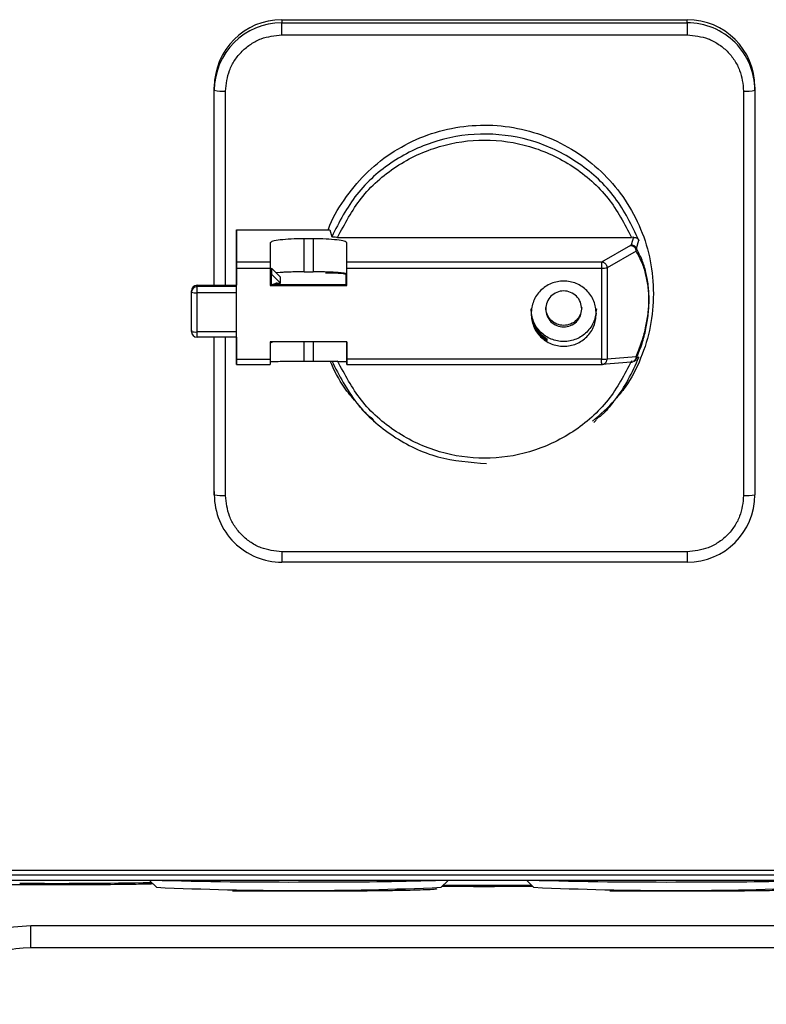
# Model space of a CAD drawing. Header units: inches. Extents: x 170 to 312, y 215 to 248.
# Tile 335 of 656: x 225.6865 to 225.7735, y 222.2232 to 222.3379. Entities that reach past the tile are written whole.
import ezdxf

# ---------------------------------------------------------------- set-up
doc = ezdxf.new("R2010")
doc.units = ezdxf.units.IN
doc.header["$LTSCALE"] = 0.25
doc.header["$MEASUREMENT"] = 0
doc.layers.add('MOTOR LH', color=7, linetype='Continuous')

msp = doc.modelspace()

# ---------------------------------------------------------------- linework, layer by layer
at = {"layer": 'MOTOR LH'}
for p, q in [((225.717063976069, 222.3379238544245), (225.7643080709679, 222.3379239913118)), ((225.717063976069, 222.3379238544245), (225.7170641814, 222.3375583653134)), ((225.7643082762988, 222.337558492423), (225.7643080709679, 222.3379239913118)), ((225.7170641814, 222.3375583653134), (225.7643082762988, 222.337558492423)), ((225.7170642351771, 222.3361578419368), (225.7643083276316, 222.3361579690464)), ((225.7091901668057, 222.3297034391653), (225.7091899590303, 222.3300689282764)), ((225.7091899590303, 222.3069751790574), (225.7091899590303, 222.3300689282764)), ((225.7721820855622, 222.3300691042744), (225.7721822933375, 222.3297036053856)), ((225.7721822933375, 222.3297036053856), (225.7721822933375, 222.2825741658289)), ((225.7105025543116, 222.3069751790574), (225.7105025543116, 222.3296120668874)), ((225.7708700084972, 222.3296122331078), (225.7708700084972, 222.2824828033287)), ((225.7117750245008, 222.3134422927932), (225.7226378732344, 222.3134423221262)), ((225.71177624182, 222.3096784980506), (225.7117750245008, 222.3134422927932)), ((225.7117750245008, 222.3134422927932), (225.7117750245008, 222.3069751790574)), ((225.7226378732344, 222.3134423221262), (225.7228691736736, 222.3126382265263)), ((225.7235649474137, 222.3125624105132), (225.7578083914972, 222.3125625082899)), ((225.7580365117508, 222.3125667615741), (225.7577733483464, 222.3116869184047)), ((225.7580365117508, 222.3125667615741), (225.7578083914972, 222.3125625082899)), ((225.7157125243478, 222.3119224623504), (225.7157132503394, 222.3096785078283)), ((225.7206992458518, 222.3124024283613), (225.7196493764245, 222.3124024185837)), ((225.7196493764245, 222.3085435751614), (225.7196493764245, 222.3124024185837)), ((225.7206992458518, 222.3124024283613), (225.7206992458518, 222.3085435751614)), ((225.724637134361, 222.3096785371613), (225.7246364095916, 222.3119224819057)), ((225.7246364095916, 222.3082694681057), (225.7246364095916, 222.3119224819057)), ((225.7577022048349, 222.3116188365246), (225.7543199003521, 222.3096786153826)), ((225.7577733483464, 222.3116869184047), (225.7577022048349, 222.3116188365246)), ((225.7583896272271, 222.311255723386), (225.7586703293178, 222.3122166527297)), ((225.7583440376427, 222.310958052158), (225.754961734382, 222.3090178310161)), ((225.7583440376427, 222.310958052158), (225.7583896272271, 222.311255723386)), ((225.7117750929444, 222.3090187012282), (225.7117761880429, 222.307081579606)), ((225.7157132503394, 222.3096785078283), (225.71177624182, 222.3096784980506)), ((225.7543199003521, 222.3096786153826), (225.724637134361, 222.3096785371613)), ((225.754961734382, 222.3090178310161), (225.754961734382, 222.2983980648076)), ((225.7117762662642, 222.3089815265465), (225.7157132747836, 222.3089815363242)), ((225.7117762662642, 222.2983617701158), (225.7117762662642, 222.3089815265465)), ((225.7157132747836, 222.3089815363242), (225.7157132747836, 222.3069445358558)), ((225.7158506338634, 222.3070815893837), (225.7158509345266, 222.3089620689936)), ((225.7158509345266, 222.3079147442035), (225.7158506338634, 222.3084447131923)), ((225.7158509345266, 222.3089620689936), (225.7158513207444, 222.3082767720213)), ((225.7169008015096, 222.3079147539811), (225.7158509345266, 222.3089620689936)), ((225.7169011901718, 222.3072294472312), (225.7158513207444, 222.3082767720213)), ((225.7168655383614, 222.3084632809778), (225.716391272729, 222.3084230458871)), ((225.7169011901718, 222.3072294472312), (225.7169008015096, 222.3079147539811)), ((225.7196493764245, 222.3085435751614), (225.7206992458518, 222.3085435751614)), ((225.7245121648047, 222.3082449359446), (225.7245128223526, 222.3070816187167)), ((225.7246370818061, 222.3070816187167), (225.7246364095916, 222.3082694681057)), ((225.7246371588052, 222.3089815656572), (225.7543199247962, 222.3089816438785)), ((225.7246371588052, 222.3069445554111), (225.7246371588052, 222.3089815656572)), ((225.7543199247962, 222.3089816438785), (225.7543199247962, 222.2983618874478)), ((225.707190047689, 222.3069751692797), (225.7117761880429, 222.3069751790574)), ((225.7071900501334, 222.3069735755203), (225.707190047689, 222.3069751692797)), ((225.7071900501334, 222.3069735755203), (225.7117761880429, 222.306973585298)), ((225.7071901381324, 222.3068182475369), (225.7071900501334, 222.3069735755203)), ((225.7117761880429, 222.3068182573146), (225.7071901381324, 222.3068182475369)), ((225.7157131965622, 222.3070815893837), (225.7246370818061, 222.3070816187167)), ((225.7157132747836, 222.3069445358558), (225.7246371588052, 222.3069445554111)), ((225.7165074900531, 222.3072294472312), (225.7169011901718, 222.3072294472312)), ((225.7165075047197, 222.3072020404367), (225.7165074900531, 222.3072294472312)), ((225.7246371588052, 222.3069445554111), (225.7246370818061, 222.3070816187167)), ((225.7065339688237, 222.3015816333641), (225.7065338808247, 222.306318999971)), ((225.7065339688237, 222.3061636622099), (225.7065338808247, 222.306318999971)), ((225.7117761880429, 222.3061179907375), (225.7071901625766, 222.3061179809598)), ((225.7065338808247, 222.3017369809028), (225.7065339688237, 222.3015816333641)), ((225.7117761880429, 222.3015359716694), (225.7071901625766, 222.301535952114)), ((225.7117761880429, 222.300925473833), (225.7071901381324, 222.300925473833)), ((225.7091901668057, 222.2825739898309), (225.7091901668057, 222.300925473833)), ((225.7105025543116, 222.2824826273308), (225.7105025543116, 222.300925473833)), ((225.7117750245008, 222.300925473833), (225.7117750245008, 222.2982869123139)), ((225.7117761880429, 222.3005358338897), (225.7117759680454, 222.300925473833)), ((225.7246371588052, 222.3003988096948), (225.7157132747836, 222.3003987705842)), ((225.7157132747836, 222.3003987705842), (225.7157132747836, 222.2983617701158)), ((225.7158513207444, 222.3002909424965), (225.7158512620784, 222.3003987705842)), ((225.7158513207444, 222.3003987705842), (225.7158513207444, 222.3002909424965)), ((225.7158513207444, 222.3002909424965), (225.7159594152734, 222.3003987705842)), ((225.7196493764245, 222.2981389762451), (225.7196493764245, 222.3003987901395)), ((225.7206992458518, 222.3003987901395), (225.7206992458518, 222.2981389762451)), ((225.7246364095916, 222.3003988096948), (225.7246364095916, 222.2980707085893)), ((225.7246371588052, 222.2983617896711), (225.7246371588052, 222.3003988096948)), ((225.7479778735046, 222.3007186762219), (225.7477426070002, 222.3007186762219)), ((225.7479779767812, 222.3005359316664), (225.7479778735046, 222.3007186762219)), ((225.7117750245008, 222.2982869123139), (225.71177624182, 222.2977513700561)), ((225.71177624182, 222.2977513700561), (225.7157132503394, 222.2977513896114)), ((225.7117762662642, 222.2983617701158), (225.7157132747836, 222.2983617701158)), ((225.7196493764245, 222.2981389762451), (225.7206992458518, 222.2981389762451)), ((225.7246364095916, 222.2980707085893), (225.724637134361, 222.2977514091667)), ((225.724637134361, 222.2977514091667), (225.7543199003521, 222.297751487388)), ((225.7543199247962, 222.2983618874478), (225.7246371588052, 222.2983617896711)), ((225.7577607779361, 222.2980300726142), (225.7543487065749, 222.2977515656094)), ((225.754961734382, 222.2983980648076), (225.758344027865, 222.2986741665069)), ((225.7581036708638, 222.2981263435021), (225.7579666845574, 222.2980859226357)), ((225.7583249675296, 222.2982304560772), (225.758058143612, 222.2981021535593)), ((225.758344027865, 222.2986741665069), (225.7583896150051, 222.2984684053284)), ((225.7586703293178, 222.2985943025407), (225.7583896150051, 222.2984684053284)), ((225.7279906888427, 222.2909890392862), (225.7276936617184, 222.2912493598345)), ((225.7536956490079, 222.2912640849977), (225.7533989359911, 222.2910034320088)), ((225.7091899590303, 222.2829394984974), (225.7091901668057, 222.2825739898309)), ((225.7643083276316, 222.2759370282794), (225.7170642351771, 222.2759368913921)), ((225.7643082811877, 222.274716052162), (225.7170641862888, 222.2747159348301)), ((225.812490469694, 222.2382509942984), (225.6688938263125, 222.2382509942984)), ((225.812490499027, 222.2388000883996), (225.668893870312, 222.2388000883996)), ((225.8273049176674, 222.2376398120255), (225.6540765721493, 222.2376398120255)), ((225.6956475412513, 222.2376398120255), (225.6956652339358, 222.2376379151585)), ((225.6956652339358, 222.2376379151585), (225.6956652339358, 222.2376398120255)), ((225.7857085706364, 222.2376379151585), (225.6956652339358, 222.2376379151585)), ((225.70243950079, 222.2368341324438), (225.7016354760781, 222.2376379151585)), ((225.7364312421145, 222.2376379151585), (225.7356272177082, 222.2368341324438)), ((225.746402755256, 222.2368341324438), (225.7455987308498, 222.2376379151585)), ((225.6878020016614, 222.2323885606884), (225.7935718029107, 222.2323885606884)), ((225.7935718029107, 222.2297639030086), (225.6878020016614, 222.2297639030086))]:
    msp.add_line(p, q, dxfattribs=at)
at = {"layer": 'MOTOR LH', "flags": 128}
for points in [[(225.7170642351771, 222.3361578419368), (225.7170642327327, 222.3364149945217), (225.7170642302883, 222.3366657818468), (225.7170642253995, 222.3369005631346), (225.7170642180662, 222.3371103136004), (225.717064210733, 222.3372869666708), (225.7170642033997, 222.3374237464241), (225.7170641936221, 222.3375153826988), (225.7170641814, 222.3375583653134)], [(225.7643082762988, 222.337558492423), (225.7643082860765, 222.3375155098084), (225.7643082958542, 222.3374238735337), (225.7643083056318, 222.3372871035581), (225.7643083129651, 222.3371104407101), (225.7643083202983, 222.3369006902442), (225.7643083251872, 222.3366659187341), (225.7643083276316, 222.336415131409), (225.7643083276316, 222.3361579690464)], [(225.7071901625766, 222.3062465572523), (225.7071901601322, 222.3063719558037), (225.7071901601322, 222.3064893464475), (225.7071901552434, 222.3065942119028), (225.7071901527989, 222.3066825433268), (225.7071901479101, 222.3067509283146), (225.7071901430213, 222.3067967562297), (225.7071901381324, 222.3068182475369)], [(225.7071901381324, 222.300925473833), (225.7071901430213, 222.3009307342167), (225.7071901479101, 222.3009594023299), (225.7071901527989, 222.3010120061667), (225.7071901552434, 222.301086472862), (225.7071901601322, 222.3011799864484), (225.7071901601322, 222.3012889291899), (225.7071901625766, 222.3014091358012), (225.7071901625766, 222.3062465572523)], [(225.7170642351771, 222.2759368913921), (225.7170642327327, 222.2756832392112), (225.7170642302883, 222.2754428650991), (225.7170642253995, 222.2752249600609), (225.7170642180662, 222.2750379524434), (225.717064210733, 222.2748889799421), (225.7170642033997, 222.2747837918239), (225.7170641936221, 222.2747264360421), (225.7170641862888, 222.2747159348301)], [(225.7643083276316, 222.2759370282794), (225.7643083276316, 222.2756833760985), (225.7643083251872, 222.2754429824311), (225.7643083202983, 222.2752250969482), (225.7643083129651, 222.2750380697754), (225.7643083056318, 222.2748891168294), (225.7643082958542, 222.2747839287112), (225.7643082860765, 222.2747265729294), (225.7643082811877, 222.274716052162)]]:
    msp.add_lwpolyline(points, dxfattribs=at)
at = {"layer": 'MOTOR LH'}
for centre, radius, start, end in [((225.7170544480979, 222.3300593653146), 0.007864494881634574, 89.93058515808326, 179.9303302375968), ((225.76431763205, 222.3300595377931), 0.007864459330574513, 0.06969571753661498, 90.06965638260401), ((225.7170546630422, 222.3296938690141), 0.007864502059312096, 89.930655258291, 179.9302779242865), ((225.7643178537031, 222.3296940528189), 0.007864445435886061, 0.06959446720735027, 90.06977541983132), ((225.7101760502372, 222.3343931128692), 0.004792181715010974, 258.1279121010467, 273.9067402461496), ((225.7711965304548, 222.3343919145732), 0.004790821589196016, 266.0919345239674, 281.8740342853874), ((225.7544385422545, 222.3125874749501), 0.003607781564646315, 268.1158768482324, 278.3383032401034), ((225.7228194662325, 222.2993130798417), 0.009090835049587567, 79.26899261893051, 94.22392896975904), ((225.7221581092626, 222.3080239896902), 0.0006456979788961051, 33.62826982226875, 49.75489927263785), ((225.7071892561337, 222.3063182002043), 0.0006553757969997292, 89.93058509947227, 179.9300809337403), ((225.707189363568, 222.3061628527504), 0.0006553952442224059, 89.93228623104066, 179.9292356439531), ((225.7165074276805, 222.3065721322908), 0.0006573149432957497, 89.99456320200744, 123.6260735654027), ((225.7165074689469, 222.3065446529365), 0.0006573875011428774, 89.99688216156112, 120.4055579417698), ((225.7070269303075, 222.3085090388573), 0.002396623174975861, 258.1301044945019, 273.9053974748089), ((225.7070269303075, 222.3039270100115), 0.002396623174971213, 258.1301044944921, 273.9053974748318), ((225.7071893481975, 222.3015824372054), 0.0006553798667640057, 180.0702748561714, 270.0690591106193), ((225.7544385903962, 222.3019678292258), 0.003607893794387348, 268.115170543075, 278.3372693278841), ((225.7101760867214, 222.2872646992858), 0.004793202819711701, 258.1300324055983, 273.9054695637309), ((225.7170546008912, 222.2825835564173), 0.007864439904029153, 180.0696966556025, 270.0697980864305), ((225.7643178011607, 222.2825837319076), 0.00786449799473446, 269.9306078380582, 359.9303075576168), ((225.7711966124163, 222.2872618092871), 0.004790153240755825, 266.0904057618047, 281.8747133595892), ((225.6908148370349, 222.8632809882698), 0.6259850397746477, 269.6061885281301, 271.0128102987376), ((225.7190333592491, 222.6118876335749), 0.3754204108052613, 267.4666590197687, 272.5333409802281), ((225.7176864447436, 222.8052554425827), 0.5678031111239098, 268.5275897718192, 270.3622057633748), ((225.722848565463, 222.6476444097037), 0.4101837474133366, 269.7803234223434, 271.6934496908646), ((225.7406827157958, 223.3914193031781), 1.154326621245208, 269.7623965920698, 270.2704432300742), ((225.7629966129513, 222.6118876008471), 0.3754203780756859, 267.4666589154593, 272.5333410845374), ((225.7616497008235, 222.805255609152), 0.5678032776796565, 268.5275900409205, 270.3622054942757), ((225.7668118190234, 222.6476445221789), 0.4101838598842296, 269.7803236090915, 271.6934494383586), ((225.6878020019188, 222.2166405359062), 0.01312335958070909, 90, 149.9999999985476)]:
    msp.add_arc(centre, radius, start, end, dxfattribs=at)
for points, knots in [([(225.7105025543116, 222.3296120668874), (225.7105902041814, 222.3304355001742), (225.710725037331, 222.3317022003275), (225.7115432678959, 222.333226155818), (225.7123901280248, 222.3342748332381), (225.7134413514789, 222.3351196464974), (225.7149690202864, 222.3359358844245), (225.7162388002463, 222.3360703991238), (225.7170642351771, 222.3361578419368)], [0, 0, 0, 0, 0.2394570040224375, 0.3683604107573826, 0.4999997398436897, 0.6316394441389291, 0.7605430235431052, 1, 1, 1, 1]), ([(225.7643083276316, 222.3361579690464), (225.7651337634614, 222.3360705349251), (225.7664035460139, 222.3359360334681), (225.7679312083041, 222.3351197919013), (225.7689824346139, 222.3342749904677), (225.769829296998, 222.3332263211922), (225.7706475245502, 222.3317023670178), (225.7707823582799, 222.3304356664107), (225.7708700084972, 222.3296122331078)], [0, 0, 0, 0, 0.2394568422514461, 0.3683607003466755, 0.5000001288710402, 0.6316390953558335, 0.7605427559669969, 1, 1, 1, 1]), ([(225.7224771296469, 222.3134423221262), (225.7224846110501, 222.3134670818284), (225.7228633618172, 222.3147205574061), (225.7242668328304, 222.3169638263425), (225.7266628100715, 222.3199817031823), (225.7296832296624, 222.3224334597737), (225.7331035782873, 222.3242614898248), (225.7368214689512, 222.3253857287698), (225.7406862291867, 222.3257656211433), (225.7445514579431, 222.3253858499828), (225.7482679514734, 222.3242611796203), (225.7516934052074, 222.3224348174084), (225.7546948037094, 222.3199769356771), (225.7571617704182, 222.3169819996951), (225.7589810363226, 222.3135650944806), (225.760151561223, 222.3098575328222), (225.7602980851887, 222.3072870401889), (225.760371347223, 222.3060017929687)], [0, 0, 0, 0, 0.001437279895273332, 0.07276320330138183, 0.1440890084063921, 0.2154149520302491, 0.2867408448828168, 0.3580667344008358, 0.4293926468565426, 0.5007185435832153, 0.5720444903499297, 0.6433703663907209, 0.7146962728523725, 0.786022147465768, 0.8573480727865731, 0.9286739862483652, 1, 1, 1, 1]), ([(225.7586703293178, 222.3122166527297), (225.7578338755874, 222.3139457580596), (225.7561609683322, 222.3174039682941), (225.7518506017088, 222.3213642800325), (225.7466633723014, 222.3239517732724), (225.7409171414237, 222.3248806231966), (225.7351505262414, 222.3240873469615), (225.7299035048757, 222.3216227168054), (225.7255006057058, 222.317765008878), (225.7237463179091, 222.3143471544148), (225.7228691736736, 222.3126382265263)], [0, 0, 0, 0, 0.1250000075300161, 0.2499999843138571, 0.3749999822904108, 0.4999999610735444, 0.6249999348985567, 0.7499999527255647, 0.8749999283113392, 1, 1, 1, 1]), ([(225.7235649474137, 222.3125624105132), (225.7243908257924, 222.3141361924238), (225.7260793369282, 222.3173537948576), (225.7302753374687, 222.3210311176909), (225.7352798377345, 222.3233781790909), (225.7406866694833, 222.3241521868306), (225.7460935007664, 222.3233782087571), (225.7510980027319, 222.3210311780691), (225.7552940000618, 222.3173538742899), (225.7569825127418, 222.3141362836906), (225.7578083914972, 222.3125625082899)], [0, 0, 0, 0, 0.1222791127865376, 0.2500000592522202, 0.3777209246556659, 0.5000000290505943, 0.6222791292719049, 0.7499999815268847, 0.8777209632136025, 1, 1, 1, 1]), ([(225.7235649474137, 222.3125624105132), (225.7234723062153, 222.3125635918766), (225.7232922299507, 222.3125658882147), (225.7230646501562, 222.3125835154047), (225.7229068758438, 222.3126085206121), (225.7228815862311, 222.312628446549), (225.7228691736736, 222.3126382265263)], [0, 0, 0, 0, 0.2688927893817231, 0.5226746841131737, 0.7657208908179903, 1, 1, 1, 1]), ([(225.7580365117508, 222.3125659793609), (225.7580962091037, 222.3125638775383), (225.7582263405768, 222.3125592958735), (225.7584047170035, 222.3124927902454), (225.75856954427, 222.3123782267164), (225.7586345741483, 222.3122718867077), (225.7586687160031, 222.3122160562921)], [0, 0, 0, 0, 0.1934260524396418, 0.4216404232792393, 0.6963508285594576, 1, 1, 1, 1]), ([(225.7168655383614, 222.3122618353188), (225.7165348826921, 222.3122122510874), (225.7158735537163, 222.3121130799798), (225.7157662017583, 222.3119860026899), (225.7157125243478, 222.3119224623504)], [0, 0, 0, 0, 0.4999866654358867, 1, 1, 1, 1]), ([(225.7196493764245, 222.3124024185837), (225.7191279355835, 222.3123958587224), (225.7180850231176, 222.3123827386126), (225.7172720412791, 222.3123021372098), (225.7168655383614, 222.3122618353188)], [0, 0, 0, 0, 0.4999852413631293, 1, 1, 1, 1]), ([(225.7234831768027, 222.3122618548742), (225.7230766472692, 222.3123021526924), (225.722263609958, 222.3123827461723), (225.7212206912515, 222.3123958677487), (225.7206992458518, 222.3124024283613)], [0, 0, 0, 0, 0.5000133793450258, 1, 1, 1, 1]), ([(225.7246364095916, 222.3119224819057), (225.7245826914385, 222.3119860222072), (225.7244752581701, 222.312113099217), (225.723813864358, 222.3122122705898), (225.7234831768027, 222.3122618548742)], [0, 0, 0, 0, 0.500014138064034, 1, 1, 1, 1]), ([(225.7577022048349, 222.3116188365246), (225.7577439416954, 222.3116153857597), (225.7578274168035, 222.3116084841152), (225.7579475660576, 222.3115669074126), (225.758059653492, 222.311505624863), (225.7581222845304, 222.3114478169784), (225.7581536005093, 222.3114189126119)], [0, 0, 0, 0, 0.2499996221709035, 0.5000075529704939, 0.7500001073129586, 1, 1, 1, 1]), ([(225.7577733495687, 222.3116861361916), (225.7578401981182, 222.3116801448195), (225.7579738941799, 222.3116681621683), (225.7581550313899, 222.3115749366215), (225.7583049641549, 222.3114373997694), (225.7583619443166, 222.3113164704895), (225.7583904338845, 222.3112560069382)], [0, 0, 0, 0, 0.2500006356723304, 0.4999973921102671, 0.7500031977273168, 1, 1, 1, 1]), ([(225.7583440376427, 222.310958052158), (225.758341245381, 222.3110004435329), (225.7583356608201, 222.3110852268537), (225.7582964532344, 222.3112077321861), (225.7582376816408, 222.3113223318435), (225.7581816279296, 222.3113867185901), (225.7581536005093, 222.3114189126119)], [0, 0, 0, 0, 0.2499960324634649, 0.4999954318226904, 0.7499926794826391, 1, 1, 1, 1]), ([(225.758344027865, 222.2986741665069), (225.7585620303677, 222.2992017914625), (225.7589524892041, 222.3001468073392), (225.7594307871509, 222.3018038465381), (225.7597056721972, 222.3032878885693), (225.7598122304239, 222.3044719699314), (225.7598376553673, 222.3053051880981), (225.7598122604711, 222.3061220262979), (225.759705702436, 222.3072363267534), (225.7594308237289, 222.3085402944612), (225.7589525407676, 222.3098840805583), (225.7585620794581, 222.3105732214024), (225.7583440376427, 222.310958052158)], [0, 0, 0, 0, 0.1733893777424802, 0.310553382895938, 0.4155385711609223, 0.4592499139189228, 0.5000001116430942, 0.5407113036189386, 0.5844615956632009, 0.6894470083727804, 0.8265806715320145, 1, 1, 1, 1]), ([(225.7598562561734, 222.3053169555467), (225.7598515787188, 222.305592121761), (225.7598419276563, 222.3061598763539), (225.7597353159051, 222.3073061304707), (225.759470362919, 222.3086687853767), (225.7589962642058, 222.3100951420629), (225.7586070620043, 222.3108397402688), (225.7583896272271, 222.311255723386)], [0, 0, 0, 0, 0.08555260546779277, 0.1765219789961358, 0.3900110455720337, 0.6592187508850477, 1, 1, 1, 1]), ([(225.711776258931, 222.3094446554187), (225.7117762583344, 222.3094752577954), (225.7117762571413, 222.3095364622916), (225.7117762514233, 222.3096055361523), (225.7117762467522, 222.3096565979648), (225.7117762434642, 222.309671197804), (225.71177624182, 222.3096784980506)], [0, 0, 0, 0, 0.2500037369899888, 0.5000053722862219, 0.7499914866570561, 0.9999999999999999, 0.9999999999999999, 0.9999999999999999, 0.9999999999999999]), ([(225.7117762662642, 222.3089815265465), (225.7117762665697, 222.3090231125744), (225.7117762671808, 222.3091062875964), (225.7117762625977, 222.3092283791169), (225.7117762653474, 222.3093442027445), (225.7117762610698, 222.3094111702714), (225.711776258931, 222.3094446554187)], [0, 0, 0, 0, 0.2499911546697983, 0.5000001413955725, 0.7499897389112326, 1, 1, 1, 1]), ([(225.7157132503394, 222.3096785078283), (225.7157132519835, 222.3096712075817), (225.7157132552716, 222.3096566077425), (225.7157132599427, 222.3096055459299), (225.7157132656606, 222.3095364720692), (225.7157132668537, 222.309475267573), (225.7157132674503, 222.3094446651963)], [0, 0, 0, 0, 0.2500085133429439, 0.4999946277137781, 0.7499962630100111, 1, 1, 1, 1]), ([(225.7157132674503, 222.3094446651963), (225.7157132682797, 222.3094111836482), (225.7157132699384, 222.3093442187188), (225.7157132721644, 222.3092283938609), (225.7157132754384, 222.3091063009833), (225.7157132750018, 222.3090231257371), (225.7157132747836, 222.3089815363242)], [0, 0, 0, 0, 0.2499932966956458, 0.5000002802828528, 0.7499893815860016, 1, 1, 1, 1]), ([(225.7246371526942, 222.3094446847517), (225.7246371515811, 222.3094752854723), (225.724637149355, 222.3095364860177), (225.7246371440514, 222.3096055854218), (225.7246371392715, 222.3096566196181), (225.7246371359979, 222.3096712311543), (225.724637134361, 222.3096785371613)], [0, 0, 0, 0, 0.2500014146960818, 0.4999955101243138, 0.7499895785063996, 1, 1, 1, 1]), ([(225.7246371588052, 222.3089815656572), (225.7246371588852, 222.3090231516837), (225.7246371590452, 222.3091063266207), (225.724637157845, 222.3092284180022), (225.7246371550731, 222.3093442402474), (225.7246371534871, 222.3094112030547), (225.7246371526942, 222.3094446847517)], [0, 0, 0, 0, 0.2499955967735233, 0.5000085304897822, 0.750002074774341, 1, 1, 1, 1]), ([(225.7547712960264, 222.3094786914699), (225.75473997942, 222.3095075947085), (225.7546773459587, 222.3095654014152), (225.7545652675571, 222.3096267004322), (225.7544451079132, 222.3096682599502), (225.7543616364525, 222.3096751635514), (225.7543199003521, 222.3096786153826)], [0, 0, 0, 0, 0.2499988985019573, 0.4999997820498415, 0.749997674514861, 0.9999999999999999, 0.9999999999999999, 0.9999999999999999, 0.9999999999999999]), ([(225.7543199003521, 222.3096786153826), (225.7543199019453, 222.3096713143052), (225.754319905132, 222.3096567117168), (225.7543199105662, 222.3096056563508), (225.7543199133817, 222.3095365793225), (225.7543199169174, 222.309475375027), (225.7543199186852, 222.3094447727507)], [0, 0, 0, 0, 0.2499896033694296, 0.4999940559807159, 0.7499959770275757, 1, 1, 1, 1]), ([(225.7543199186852, 222.3094447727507), (225.7543199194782, 222.3094112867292), (225.7543199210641, 222.3093443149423), (225.754319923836, 222.3092284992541), (225.7543199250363, 222.3091064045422), (225.7543199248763, 222.3090232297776), (225.7543199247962, 222.3089816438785)], [0, 0, 0, 0, 0.250000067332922, 0.4999982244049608, 0.7500080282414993, 1, 1, 1, 1]), ([(225.7547712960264, 222.3094786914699), (225.7547993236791, 222.3094465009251), (225.7548553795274, 222.3093821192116), (225.7549141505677, 222.3092675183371), (225.7549533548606, 222.3091450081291), (225.7549589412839, 222.3090602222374), (225.754961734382, 222.3090178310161)], [0, 0, 0, 0, 0.2499917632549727, 0.4999883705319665, 0.7500043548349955, 1, 1, 1, 1]), ([(225.7196493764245, 222.3085435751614), (225.7193915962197, 222.3085425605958), (225.7188760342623, 222.3085405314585), (225.7181343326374, 222.3085241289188), (225.7174432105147, 222.3084992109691), (225.7170580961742, 222.3084752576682), (225.7168655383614, 222.3084632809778)], [0, 0, 0, 0, 0.2499996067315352, 0.5000007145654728, 0.7499995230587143, 1, 1, 1, 1]), ([(225.7234831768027, 222.3084633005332), (225.7232906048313, 222.3084752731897), (225.7229054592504, 222.3084992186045), (225.7222143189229, 222.3085241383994), (225.7214725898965, 222.30854054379), (225.72095702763, 222.3085425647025), (225.7206992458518, 222.3085435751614)], [0, 0, 0, 0, 0.2499994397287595, 0.5000010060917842, 0.7499998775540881, 1, 1, 1, 1]), ([(225.7246364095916, 222.3082694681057), (225.7246218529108, 222.3082874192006), (225.7245927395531, 222.3083233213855), (225.7243570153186, 222.3083749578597), (225.72399918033, 222.3084230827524), (225.7236551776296, 222.3084498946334), (225.7234831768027, 222.3084633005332)], [0, 0, 0, 0, 0.2500008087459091, 0.5000015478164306, 0.7500015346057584, 1, 1, 1, 1]), ([(225.7158513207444, 222.3070709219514), (225.715921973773, 222.307077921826), (225.7160810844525, 222.3070936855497), (225.716210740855, 222.3071192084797), (225.7162439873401, 222.30712353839), (225.7162177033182, 222.3071244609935), (225.7161812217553, 222.3071020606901), (225.7161810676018, 222.3071019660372)], [0, 0, 0, 0, 0.2638115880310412, 0.5941039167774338, 0.8396542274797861, 0.9993224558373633, 1, 1, 1, 1]), ([(225.7160066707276, 222.3070815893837), (225.7161054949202, 222.3070935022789), (225.716410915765, 222.3071303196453), (225.7164685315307, 222.3071731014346), (225.7165075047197, 222.3072020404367)], [0, 0, 0, 0, 0.3235672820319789, 1, 1, 1, 1]), ([(225.7537125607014, 222.3036717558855), (225.753655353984, 222.3041686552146), (225.7535409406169, 222.305162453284), (225.7526608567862, 222.306426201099), (225.7514028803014, 222.3072706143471), (225.7499067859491, 222.3075671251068), (225.7484106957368, 222.3072706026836), (225.7471527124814, 222.3064261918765), (225.7462726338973, 222.3051624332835), (225.7461582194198, 222.3041686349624), (225.7461010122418, 222.3036717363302)], [0, 0, 0, 0, 0.1250000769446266, 0.2500000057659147, 0.3750001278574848, 0.5000000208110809, 0.6250000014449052, 0.7499998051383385, 0.875000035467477, 1, 1, 1, 1]), ([(225.7520062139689, 222.3042199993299), (225.7519746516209, 222.304494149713), (225.7519115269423, 222.3050424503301), (225.7514259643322, 222.3057396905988), (225.7507319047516, 222.3062055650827), (225.7499064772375, 222.3063691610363), (225.7490810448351, 222.3062055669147), (225.7483869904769, 222.3057396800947), (225.747901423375, 222.3050424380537), (225.7478383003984, 222.3044941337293), (225.7478067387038, 222.3042199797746)], [0, 0, 0, 0, 0.1249998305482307, 0.2499995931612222, 0.3749992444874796, 0.4999992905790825, 0.6249991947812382, 0.749999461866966, 0.8749989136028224, 1, 1, 1, 1]), ([(225.760371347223, 222.3060017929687), (225.7602997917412, 222.3047151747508), (225.7601566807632, 222.3021419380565), (225.7589605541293, 222.298454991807), (225.7575455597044, 222.2955828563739), (225.7563079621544, 222.2941595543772), (225.7559150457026, 222.2937076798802)], [0, 0, 0, 0, 0.2885860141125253, 0.5771720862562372, 0.8657592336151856, 1, 1, 1, 1]), ([(225.7583896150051, 222.2984684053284), (225.7586070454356, 222.2990190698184), (225.7589962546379, 222.3000047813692), (225.7594703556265, 222.3017256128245), (225.7597353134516, 222.3032525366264), (225.7598419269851, 222.3044650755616), (225.759851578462, 222.3050388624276), (225.7598562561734, 222.3053169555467)], [0, 0, 0, 0, 0.340768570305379, 0.6099894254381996, 0.8234760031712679, 0.9144453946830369, 0.9999999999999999, 0.9999999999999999, 0.9999999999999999, 0.9999999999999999]), ([(225.7537122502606, 222.3042199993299), (225.753655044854, 222.3037230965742), (225.7535406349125, 222.3027292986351), (225.7526605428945, 222.3014655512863), (225.7514025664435, 222.3006211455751), (225.7499064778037, 222.3003246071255), (225.7484103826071, 222.3006211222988), (225.7471524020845, 222.3014655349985), (225.7462723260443, 222.3027292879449), (225.7461579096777, 222.3037230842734), (225.7461007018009, 222.3042199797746)], [0, 0, 0, 0, 0.1250008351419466, 0.2499997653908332, 0.3749996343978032, 0.4999997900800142, 0.6249997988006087, 0.7499999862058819, 0.8750006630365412, 1, 1, 1, 1]), ([(225.746100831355, 222.3039915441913), (225.7461255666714, 222.3036625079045), (225.7461750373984, 222.3030044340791), (225.7465705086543, 222.3020875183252), (225.7471624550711, 222.3012827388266), (225.7477060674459, 222.3009066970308), (225.7479778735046, 222.3007186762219)], [0, 0, 0, 0, 0.2500003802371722, 0.5000017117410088, 0.7500009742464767, 1, 1, 1, 1]), ([(225.7461009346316, 222.3038087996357), (225.7461256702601, 222.3034797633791), (225.7461751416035, 222.3028216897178), (225.7465706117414, 222.3019047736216), (225.7471625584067, 222.3010999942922), (225.7477061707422, 222.3007239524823), (225.7479779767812, 222.3005359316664)], [0, 0, 0, 0, 0.2500004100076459, 0.50000169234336, 0.7500009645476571, 1, 1, 1, 1]), ([(225.7461010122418, 222.3036717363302), (225.7461582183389, 222.3031748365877), (225.7462726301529, 222.3021810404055), (225.7471527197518, 222.3009173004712), (225.7484106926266, 222.3000728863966), (225.7499067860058, 222.2997763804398), (225.751402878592, 222.3000728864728), (225.7526608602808, 222.3009173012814), (225.7535409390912, 222.3021810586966), (225.7536553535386, 222.3031748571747), (225.7537125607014, 222.3036717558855)], [0, 0, 0, 0, 0.1250001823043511, 0.2499995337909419, 0.3749997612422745, 0.4999998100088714, 0.6249996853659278, 0.7499995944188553, 0.8749999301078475, 1, 1, 1, 1]), ([(225.7520061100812, 222.3044027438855), (225.7519745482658, 222.3041285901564), (225.7519114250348, 222.3035802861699), (225.7514258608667, 222.3028830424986), (225.7507317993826, 222.3024171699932), (225.7499063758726, 222.3022535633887), (225.7490809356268, 222.302417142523), (225.7483868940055, 222.3028830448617), (225.7479013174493, 222.3035802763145), (225.7478381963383, 222.3041285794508), (225.7478066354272, 222.3044027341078)], [0, 0, 0, 0, 0.1250009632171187, 0.2500003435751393, 0.3749995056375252, 0.4999995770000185, 0.6249993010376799, 0.7500004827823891, 0.8749988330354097, 1, 1, 1, 1]), ([(225.7478067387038, 222.3042199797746), (225.7478383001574, 222.3039458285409), (225.747901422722, 222.30339752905), (225.748386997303, 222.3027003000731), (225.7490810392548, 222.302234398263), (225.7499064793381, 222.3020708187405), (225.7507319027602, 222.3022344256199), (225.7514259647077, 222.3027002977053), (225.751911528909, 222.3033975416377), (225.751974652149, 222.3039458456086), (225.7520062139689, 222.3042199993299)], [0, 0, 0, 0, 0.1249998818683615, 0.2499984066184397, 0.3749998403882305, 0.4999996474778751, 0.6249998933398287, 0.7499993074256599, 0.874998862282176, 1, 1, 1, 1]), ([(225.71177624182, 222.2977513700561), (225.7117762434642, 222.2977529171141), (225.7117762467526, 222.2977560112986), (225.7117762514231, 222.2977906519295), (225.7117762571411, 222.2978445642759), (225.7117762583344, 222.2978973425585), (225.711776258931, 222.2979237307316)], [0, 0, 0, 0, 0.249994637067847, 0.5000003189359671, 0.7500093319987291, 1, 1, 1, 1]), ([(225.711776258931, 222.2979237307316), (225.7117762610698, 222.2979534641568), (225.7117762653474, 222.2980129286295), (225.7117762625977, 222.2981209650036), (225.711776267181, 222.2982379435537), (225.7117762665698, 222.2983204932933), (225.7117762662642, 222.2983617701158)], [0, 0, 0, 0, 0.2499998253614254, 0.4999796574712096, 0.7499780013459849, 1, 1, 1, 1]), ([(225.7157125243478, 222.2980706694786), (225.7157662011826, 222.2980797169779), (225.7158735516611, 222.2980978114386), (225.7165348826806, 222.2981119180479), (225.7168655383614, 222.2981189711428)], [0, 0, 0, 0, 0.5000148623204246, 1, 1, 1, 1]), ([(225.7157132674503, 222.2979237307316), (225.7157132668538, 222.2978973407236), (225.7157132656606, 222.297844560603), (225.7157132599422, 222.2977906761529), (225.715713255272, 222.2977560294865), (225.7157132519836, 222.2977529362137), (225.7157132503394, 222.2977513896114)], [0, 0, 0, 0, 0.2499950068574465, 0.4999910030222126, 0.75000102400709, 1, 1, 1, 1]), ([(225.7157132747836, 222.2983617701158), (225.7157132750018, 222.2983204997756), (225.7157132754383, 222.2982379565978), (225.7157132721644, 222.2981209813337), (225.7157132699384, 222.2980129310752), (225.7157132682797, 222.2979534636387), (225.7157132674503, 222.2979237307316)], [0, 0, 0, 0, 0.249984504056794, 0.4999841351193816, 0.7499988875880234, 0.9999999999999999, 0.9999999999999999, 0.9999999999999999, 0.9999999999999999]), ([(225.7168655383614, 222.2981189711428), (225.7172720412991, 222.2981247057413), (225.7180850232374, 222.2981361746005), (225.7191279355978, 222.2981380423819), (225.7196493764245, 222.2981389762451)], [0, 0, 0, 0, 0.5000147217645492, 1, 1, 1, 1]), ([(225.7206992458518, 222.2981389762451), (225.7212206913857, 222.2981380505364), (225.7222636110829, 222.2981361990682), (225.7230766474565, 222.2981247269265), (225.7234831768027, 222.2981189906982)], [0, 0, 0, 0, 0.4999862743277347, 1, 1, 1, 1]), ([(225.7257115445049, 222.2933988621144), (225.7252241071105, 222.2939477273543), (225.7239704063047, 222.2953594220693), (225.7231768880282, 222.2970778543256), (225.7226918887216, 222.2981281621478)], [0, 0, 0, 0, 0.3887988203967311, 1, 1, 1, 1]), ([(225.7228691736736, 222.2981725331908), (225.723746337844, 222.2964619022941), (225.7255006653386, 222.2930406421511), (225.729903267, 222.2892085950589), (225.7351514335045, 222.2866465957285), (225.7389929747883, 222.2863603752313), (225.7409137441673, 222.2862172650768)], [0, 0, 0, 0, 0.2500000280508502, 0.499999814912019, 0.750000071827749, 1, 1, 1, 1]), ([(225.7234831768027, 222.2981189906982), (225.7238138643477, 222.2981119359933), (225.7244752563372, 222.298097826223), (225.7245826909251, 222.2980797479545), (225.7246364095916, 222.2980707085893)], [0, 0, 0, 0, 0.4999872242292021, 1, 1, 1, 1]), ([(225.7578083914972, 222.2981618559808), (225.7569825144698, 222.2965880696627), (225.7552940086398, 222.2933704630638), (225.7510979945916, 222.2896931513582), (225.7460935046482, 222.2873460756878), (225.7406866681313, 222.2865720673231), (225.7352798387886, 222.2873460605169), (225.7302753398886, 222.2896930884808), (225.7260793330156, 222.2933703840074), (225.7243908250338, 222.2965879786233), (225.7235649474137, 222.2981617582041)], [0, 0, 0, 0, 0.1222792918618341, 0.2500000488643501, 0.377720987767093, 0.5000000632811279, 0.6222791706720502, 0.7499999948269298, 0.8777207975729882, 1, 1, 1, 1]), ([(225.724637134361, 222.2977514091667), (225.7246371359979, 222.2977529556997), (225.7246371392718, 222.2977560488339), (225.7246371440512, 222.2977906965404), (225.7246371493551, 222.2978445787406), (225.7246371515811, 222.2978973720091), (225.7246371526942, 222.2979237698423)], [0, 0, 0, 0, 0.2499930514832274, 0.4999971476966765, 0.7499872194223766, 1, 1, 1, 1]), ([(225.7246371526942, 222.2979237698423), (225.7246371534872, 222.2979534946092), (225.7246371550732, 222.29801294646), (225.7246371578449, 222.2981210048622), (225.7246371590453, 222.2982379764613), (225.7246371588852, 222.2983205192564), (225.7246371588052, 222.2983617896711)], [0, 0, 0, 0, 0.2499908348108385, 0.5000011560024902, 0.7500065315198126, 1, 1, 1, 1]), ([(225.7532608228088, 222.2911492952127), (225.7541815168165, 222.2919280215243), (225.7565740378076, 222.2939516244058), (225.7578719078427, 222.2968260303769), (225.7586703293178, 222.2985943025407)], [0, 0, 0, 0, 0.3848217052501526, 1, 1, 1, 1]), ([(225.7543199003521, 222.297751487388), (225.7543616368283, 222.2977537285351), (225.7544451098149, 222.297758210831), (225.7545652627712, 222.2977965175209), (225.7546773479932, 222.2978549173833), (225.7547399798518, 222.2979112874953), (225.7547712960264, 222.297939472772)], [0, 0, 0, 0, 0.2500051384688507, 0.5000104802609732, 0.750003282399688, 1, 1, 1, 1]), ([(225.7543199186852, 222.2979238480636), (225.7543199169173, 222.2978974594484), (225.7543199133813, 222.2978446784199), (225.7543199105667, 222.2977907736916), (225.7543199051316, 222.2977561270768), (225.7543199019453, 222.2977530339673), (225.7543199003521, 222.297751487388)], [0, 0, 0, 0, 0.249990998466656, 0.5000179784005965, 0.7500050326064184, 0.9999999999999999, 0.9999999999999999, 0.9999999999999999, 0.9999999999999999]), ([(225.7543199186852, 222.2979238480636), (225.7543199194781, 222.2979535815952), (225.754319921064, 222.2980130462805), (225.754319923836, 222.2981210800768), (225.7543199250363, 222.2982380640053), (225.7543199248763, 222.2983206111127), (225.7543199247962, 222.2983618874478)], [0, 0, 0, 0, 0.2500007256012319, 0.4999814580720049, 0.7499738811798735, 1, 1, 1, 1]), ([(225.7547712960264, 222.297939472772), (225.7547993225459, 222.2979710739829), (225.7548553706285, 222.2980342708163), (225.7549141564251, 222.2981479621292), (225.7549533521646, 222.2982702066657), (225.7549589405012, 222.29835544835), (225.754961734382, 222.2983980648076)], [0, 0, 0, 0, 0.2500174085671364, 0.4999906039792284, 0.7500210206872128, 1, 1, 1, 1]), ([(225.7577022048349, 222.2980275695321), (225.7577439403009, 222.2980298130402), (225.7578274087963, 222.2980342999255), (225.7579475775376, 222.2980725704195), (225.7580596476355, 222.2981310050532), (225.7581222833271, 222.2981873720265), (225.7581536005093, 222.298215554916)], [0, 0, 0, 0, 0.2500035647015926, 0.4999925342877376, 0.7500015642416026, 1, 1, 1, 1]), ([(225.7581002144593, 222.2981312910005), (225.7581169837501, 222.2981389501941), (225.758194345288, 222.298174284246), (225.7583036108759, 222.2982884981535), (225.7583613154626, 222.2984082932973), (225.7583901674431, 222.2984681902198)], [0, 0, 0, 0, 0.1215584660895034, 0.5607839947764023, 1, 1, 1, 1]), ([(225.758344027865, 222.2986741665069), (225.7583412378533, 222.2986315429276), (225.7583356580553, 222.2985462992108), (225.7582964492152, 222.2984240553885), (225.7582376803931, 222.2983103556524), (225.7581816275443, 222.2982471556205), (225.7581536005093, 222.298215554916)], [0, 0, 0, 0, 0.2500062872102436, 0.4999923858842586, 0.7499907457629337, 1, 1, 1, 1]), ([(225.7277467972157, 222.291313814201), (225.7274058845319, 222.2915669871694), (225.7267064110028, 222.2920864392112), (225.7261872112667, 222.2927857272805), (225.725921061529, 222.2931441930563)], [0, 0, 0, 0, 0.4873846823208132, 1, 1, 1, 1]), ([(225.7557480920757, 222.2935047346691), (225.755391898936, 222.2930173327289), (225.7547893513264, 222.2921928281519), (225.7539756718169, 222.2915789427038), (225.7536429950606, 222.2913279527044)], [0, 0, 0, 0, 0.5911452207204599, 1, 1, 1, 1]), ([(225.7170642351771, 222.2759368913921), (225.7162388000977, 222.2760243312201), (225.7149690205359, 222.2761588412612), (225.7134413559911, 222.2769750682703), (225.7123901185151, 222.2778198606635), (225.7115432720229, 222.278868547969), (225.7107250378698, 222.2803924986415), (225.7105902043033, 222.281659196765), (225.7105025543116, 222.2824826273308)], [0, 0, 0, 0, 0.2394570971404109, 0.3683605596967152, 0.4999994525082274, 0.6316399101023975, 0.760543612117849, 1, 1, 1, 1]), ([(225.7708700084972, 222.2824828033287), (225.7707823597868, 222.281659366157), (225.7706475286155, 222.2803926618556), (225.7698292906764, 222.27886870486), (225.7689824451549, 222.2778200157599), (225.7679312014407, 222.2769752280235), (225.766403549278, 222.2761589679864), (225.7651337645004, 222.2760244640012), (225.7643083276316, 222.2759370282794)], [0, 0, 0, 0, 0.2394577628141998, 0.3683610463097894, 0.5000010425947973, 0.6316394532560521, 0.7605433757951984, 1, 1, 1, 1]), ([(225.6925465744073, 222.2371162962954), (225.6911869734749, 222.2371150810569), (225.6883331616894, 222.2371125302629), (225.6857139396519, 222.2371326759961), (225.6843425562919, 222.2371432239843)], [0, 0, 0, 0, 0.4764157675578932, 1, 1, 1, 1]), ([(225.7020509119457, 222.2372225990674), (225.701441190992, 222.2372072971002), (225.7000238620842, 222.2371717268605), (225.6966853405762, 222.2371327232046), (225.6939261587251, 222.2371217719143), (225.6925465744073, 222.2371162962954)], [0, 0, 0, 0, 0.2740406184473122, 0.6370220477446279, 1, 1, 1, 1]), ([(225.7463139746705, 222.2369228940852), (225.7451635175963, 222.236917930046), (225.742736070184, 222.2369074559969), (225.7391084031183, 222.2369067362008), (225.7367693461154, 222.2369159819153), (225.7357132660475, 222.236920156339)], [0, 0, 0, 0, 0.3307241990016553, 0.6978231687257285, 1, 1, 1, 1]), ([(225.7350794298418, 222.2366407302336), (225.7350834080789, 222.2366312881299), (225.7350950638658, 222.2366036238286), (225.7344519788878, 222.2365597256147), (225.7332750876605, 222.2365113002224), (225.7315828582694, 222.2364675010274), (225.7293846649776, 222.2364286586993), (225.726683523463, 222.2363969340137), (225.7236079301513, 222.2363749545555), (225.7203377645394, 222.2363643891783), (225.7170869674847, 222.2363657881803), (225.7140180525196, 222.2363772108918), (225.712187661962, 222.2363925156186), (225.7112990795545, 222.2363999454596)], [0, 0, 0, 0, 0.04907272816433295, 0.143777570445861, 0.233130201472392, 0.3224828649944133, 0.4171876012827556, 0.5158296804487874, 0.616565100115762, 0.71730050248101, 0.8159425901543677, 0.9106473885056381, 1, 1, 1, 1]), ([(225.7790426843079, 222.2366407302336), (225.7790466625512, 222.2366312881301), (225.7790583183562, 222.2366036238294), (225.7784152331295, 222.236559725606), (225.7772383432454, 222.2365113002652), (225.77554610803, 222.2364675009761), (225.7733479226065, 222.2364286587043), (225.770646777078, 222.2363969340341), (225.7675711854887, 222.2363749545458), (225.7643010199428, 222.2363643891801), (225.761050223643, 222.23636578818), (225.7579813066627, 222.2363772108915), (225.7561509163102, 222.2363925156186), (225.7552623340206, 222.2363999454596)], [0, 0, 0, 0, 0.04907273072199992, 0.1437775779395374, 0.2331302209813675, 0.3224827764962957, 0.4171875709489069, 0.5158297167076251, 0.6165650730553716, 0.717300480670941, 0.8159425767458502, 0.9106473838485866, 1, 1, 1, 1]), ([(225.6741638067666, 222.2245145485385), (225.6749264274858, 222.2256343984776), (225.6764785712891, 222.2279136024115), (225.6798456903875, 222.230421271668), (225.6837009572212, 222.2320834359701), (225.6864508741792, 222.2322880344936), (225.6878020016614, 222.2323885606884)], [0, 0, 0, 0, 0.2456670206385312, 0.5000002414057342, 0.754333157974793, 1, 1, 1, 1]), ([(225.6878020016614, 222.2297639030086), (225.6878020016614, 222.2298033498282), (225.6878020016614, 222.2298822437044), (225.6878020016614, 222.2304892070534), (225.6878020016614, 222.2313567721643), (225.6878020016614, 222.2320446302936), (225.6878020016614, 222.2323885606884)], [0, 0, 0, 0, 0.2499994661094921, 0.5000004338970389, 0.7499992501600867, 1, 1, 1, 1])]:
    msp.add_open_spline(points, degree=3, knots=knots, dxfattribs=at)

doc.saveas('drawing.dxf')
